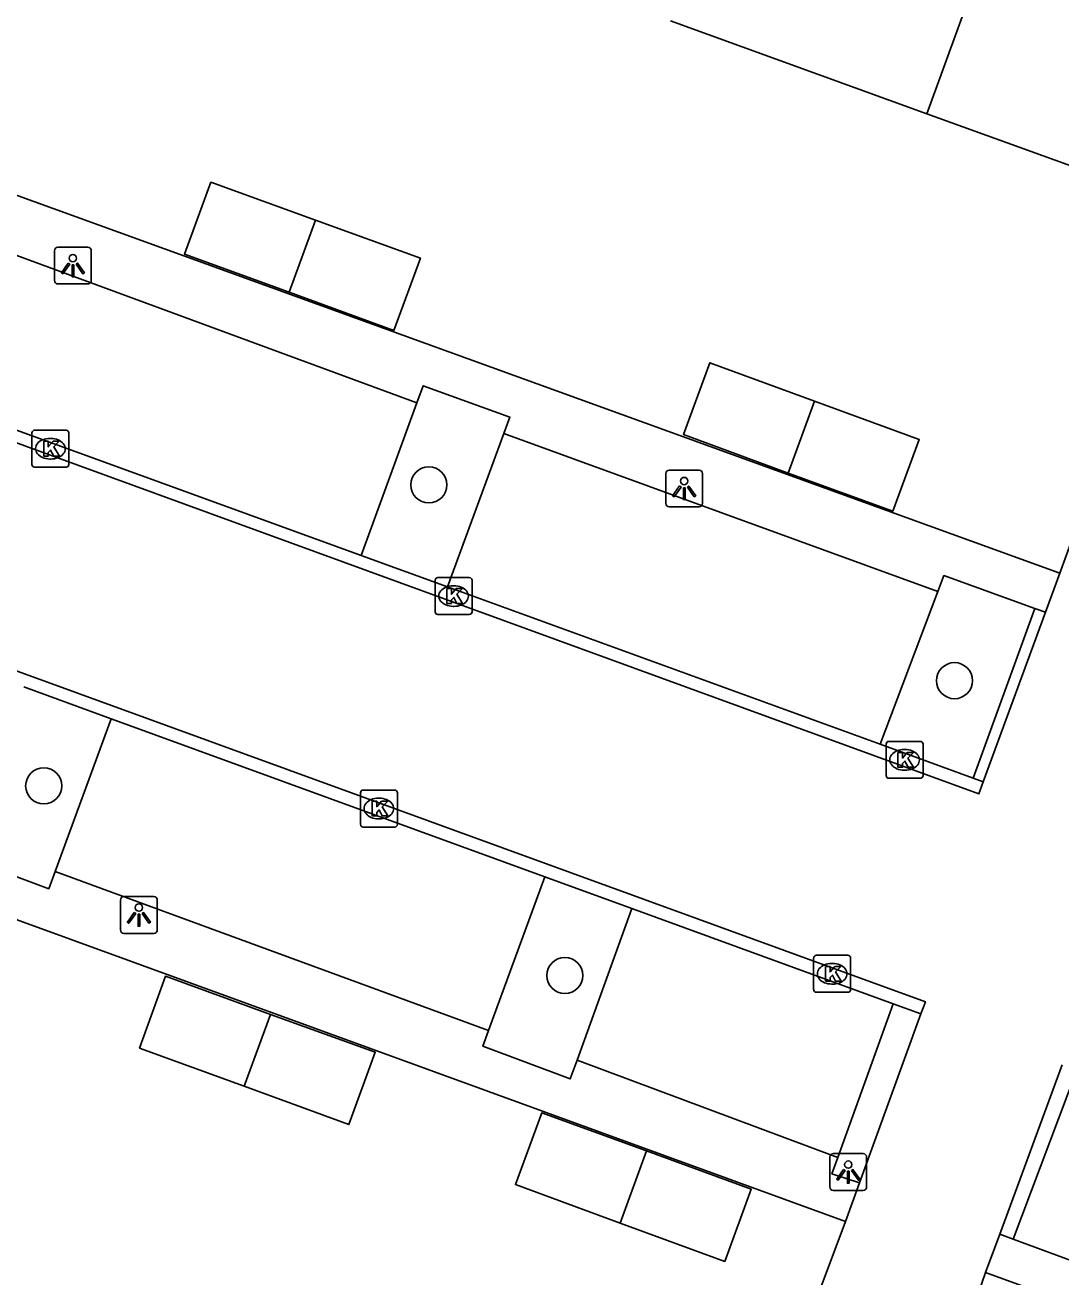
# Model space of a CAD drawing. Extents: x 155275 to 156263, y 382654 to 383635.
# Drawn here: x 155880.78 to 155908.82, y 383462.62 to 383496.52 of the extents above; entities that cross this region are included whole.
import ezdxf

# ---------------------------------------------------------------- set-up
doc = ezdxf.new("R2010")
doc.units = 0
for name, color, linetype in [('IMGEO_Boom', 7, 'Continuous'), ('IMGEO_Haag', 7, 'Continuous'), ('IMGEO_Kolk', 7, 'Continuous'), ('IMGEO_Lichtpunt', 7, 'Continuous'), ('IMGEO_Pand', 7, 'Continuous'), ('IMGEO_Parkeervlak_open', 7, 'Continuous'), ('IMGEO_Rijbaan_lokaal_open', 7, 'Continuous'), ('IMGEO_Voetpad_open', 7, 'Continuous')]:
    doc.layers.add(name, color=color, linetype=linetype)

msp = doc.modelspace()

# ---------------------------------------------------------------- linework, layer by layer
at = {"layer": 'IMGEO_Boom'}
for centre in [(155891.706, 383484.064), (155905.939, 383478.763), (155881.281, 383475.917), (155895.39, 383470.779)]:
    msp.add_circle(centre, 0.489, dxfattribs=at)
at = {"layer": 'IMGEO_Haag'}
for points in [[(155908.112, 383480.721), (155907.597, 383479.302), (155906.443, 383476.124)], [(155907.525, 383463.64), (155909.249, 383468.214)]]:
    msp.add_lwpolyline(points, dxfattribs=at)
at = {"layer": 'IMGEO_Kolk'}
for p, q in [((155881.035, 383485.545), (155881.887, 383485.545)), ((155880.96, 383484.619), (155880.96, 383485.471)), ((155881.448, 383485.325), (155881.473, 383485.325)), ((155881.961, 383485.471), (155881.961, 383484.619)), ((155881.887, 383484.545), (155881.035, 383484.545)), ((155881.471, 383484.765), (155881.446, 383484.765)), ((155891.876, 383480.629), (155891.876, 383481.481)), ((155891.951, 383481.555), (155892.803, 383481.555)), ((155892.877, 383481.481), (155892.877, 383480.629)), ((155892.364, 383481.335), (155892.389, 383481.335)), ((155892.803, 383480.555), (155891.951, 383480.555)), ((155892.387, 383480.775), (155892.362, 383480.775)), ((155904.162, 383477.12), (155905.014, 383477.12)), ((155904.087, 383476.194), (155904.087, 383477.046)), ((155904.575, 383476.9), (155904.6, 383476.9)), ((155905.088, 383477.046), (155905.088, 383476.194)), ((155905.014, 383476.12), (155904.162, 383476.12)), ((155904.598, 383476.34), (155904.573, 383476.34)), ((155889.855, 383474.875), (155889.855, 383475.727)), ((155889.93, 383475.801), (155890.782, 383475.801)), ((155890.856, 383475.727), (155890.856, 383474.875)), ((155890.343, 383475.581), (155890.368, 383475.581)), ((155890.366, 383475.021), (155890.341, 383475.021)), ((155890.782, 383474.801), (155889.93, 383474.801)), ((155902.2, 383471.327), (155903.052, 383471.327)), ((155902.125, 383470.401), (155902.125, 383471.253)), ((155902.613, 383471.107), (155902.638, 383471.107)), ((155903.126, 383471.253), (155903.126, 383470.401)), ((155903.052, 383470.327), (155902.2, 383470.327)), ((155902.636, 383470.547), (155902.611, 383470.547))]:
    msp.add_line(p, q, dxfattribs=at)
for points in [[(155881.035, 383485.545), (155881.887, 383485.545)], [(155880.96, 383484.619), (155880.96, 383485.471)], [(155881.281, 383485.245), (155881.404, 383485.245), (155881.404, 383485.094), (155881.534, 383485.245), (155881.698, 383485.245), (155881.552, 383485.094), (155881.705, 383484.845), (155881.553, 383484.845), (155881.468, 383485.009), (155881.404, 383484.942), (155881.404, 383484.845), (155881.281, 383484.845), (155881.281, 383485.245)], [(155881.961, 383485.471), (155881.961, 383484.619)], [(155881.887, 383484.545), (155881.035, 383484.545)], [(155891.876, 383480.629), (155891.876, 383481.481)], [(155891.951, 383481.555), (155892.803, 383481.555)], [(155892.877, 383481.481), (155892.877, 383480.629)], [(155892.197, 383481.255), (155892.32, 383481.255), (155892.32, 383481.104), (155892.45, 383481.255), (155892.614, 383481.255), (155892.468, 383481.104), (155892.621, 383480.855), (155892.469, 383480.855), (155892.384, 383481.019), (155892.32, 383480.952), (155892.32, 383480.855), (155892.197, 383480.855), (155892.197, 383481.255)], [(155892.803, 383480.555), (155891.951, 383480.555)], [(155904.162, 383477.12), (155905.014, 383477.12)], [(155904.087, 383476.194), (155904.087, 383477.046)], [(155904.408, 383476.82), (155904.531, 383476.82), (155904.531, 383476.669), (155904.661, 383476.82), (155904.825, 383476.82), (155904.679, 383476.669), (155904.832, 383476.42), (155904.68, 383476.42), (155904.595, 383476.584), (155904.531, 383476.517), (155904.531, 383476.42), (155904.408, 383476.42), (155904.408, 383476.82)], [(155905.088, 383477.046), (155905.088, 383476.194)], [(155905.014, 383476.12), (155904.162, 383476.12)], [(155889.855, 383474.875), (155889.855, 383475.727)], [(155889.93, 383475.801), (155890.782, 383475.801)], [(155890.856, 383475.727), (155890.856, 383474.875)], [(155890.176, 383475.501), (155890.299, 383475.501), (155890.299, 383475.35), (155890.429, 383475.501), (155890.593, 383475.501), (155890.447, 383475.35), (155890.6, 383475.101), (155890.448, 383475.101), (155890.363, 383475.265), (155890.299, 383475.198), (155890.299, 383475.101), (155890.176, 383475.101), (155890.176, 383475.501)], [(155890.782, 383474.801), (155889.93, 383474.801)], [(155902.2, 383471.327), (155903.052, 383471.327)], [(155902.125, 383470.401), (155902.125, 383471.253)], [(155902.446, 383471.027), (155902.569, 383471.027), (155902.569, 383470.876), (155902.699, 383471.027), (155902.863, 383471.027), (155902.717, 383470.876), (155902.87, 383470.627), (155902.718, 383470.627), (155902.633, 383470.791), (155902.569, 383470.724), (155902.569, 383470.627), (155902.446, 383470.627), (155902.446, 383471.027)], [(155903.126, 383471.253), (155903.126, 383470.401)], [(155903.052, 383470.327), (155902.2, 383470.327)]]:
    msp.add_lwpolyline(points, dxfattribs=at)
for centre, start, end in [((155881.037, 383485.469), 91.552, 178.448), ((155881.037, 383485.469), 91.552, 178.448), ((155881.885, 383485.469), 1.552, 88.448), ((155881.885, 383485.469), 1.552, 88.448), ((155881.037, 383484.621), 181.552, 268.448), ((155881.037, 383484.621), 181.552, 268.448), ((155881.885, 383484.621), 271.552, 358.448), ((155881.885, 383484.621), 271.552, 358.448), ((155891.953, 383481.479), 91.552, 178.448), ((155891.953, 383481.479), 91.552, 178.448), ((155892.801, 383481.479), 1.552, 88.448), ((155892.801, 383481.479), 1.552, 88.448), ((155891.953, 383480.631), 181.552, 268.448), ((155891.953, 383480.631), 181.552, 268.448), ((155892.801, 383480.631), 271.552, 358.448), ((155892.801, 383480.631), 271.552, 358.448), ((155904.164, 383477.044), 91.552, 178.448), ((155904.164, 383477.044), 91.552, 178.448), ((155905.012, 383477.044), 1.552, 88.448), ((155905.012, 383477.044), 1.552, 88.448), ((155904.164, 383476.196), 181.552, 268.448), ((155904.164, 383476.196), 181.552, 268.448), ((155905.012, 383476.196), 271.552, 358.448), ((155905.012, 383476.196), 271.552, 358.448), ((155889.932, 383475.725), 91.552, 178.448), ((155889.932, 383475.725), 91.552, 178.448), ((155890.78, 383475.725), 1.552, 88.448), ((155890.78, 383475.725), 1.552, 88.448), ((155889.932, 383474.877), 181.552, 268.448), ((155889.932, 383474.877), 181.552, 268.448), ((155890.78, 383474.877), 271.552, 358.448), ((155890.78, 383474.877), 271.552, 358.448), ((155902.202, 383471.251), 91.552, 178.448), ((155902.202, 383471.251), 91.552, 178.448), ((155903.05, 383471.251), 1.552, 88.448), ((155903.05, 383471.251), 1.552, 88.448), ((155902.202, 383470.403), 181.552, 268.448), ((155902.202, 383470.403), 181.552, 268.448), ((155903.05, 383470.403), 271.552, 358.448), ((155903.05, 383470.403), 271.552, 358.448)]:
    msp.add_arc(centre, 0.0765, start, end, dxfattribs=at)
for centre, major_axis, ratio, start_param, end_param in [((155881.447, 383485.045), (-0.387, 0.002), 0.722429, 4.712389, 7.853982), ((155881.472, 383485.045), (-0.39, 0.002), 0.717154, 1.570796, 4.712389), ((155892.363, 383481.055), (-0.387, 0.002), 0.722429, 4.712389, 7.853982), ((155892.388, 383481.055), (-0.39, 0.002), 0.717154, 1.570796, 4.712389), ((155904.574, 383476.62), (-0.387, 0.002), 0.722429, 4.712389, 7.853982), ((155904.599, 383476.62), (-0.39, 0.002), 0.717154, 1.570796, 4.712389), ((155890.342, 383475.301), (-0.387, 0.002), 0.722429, 4.712389, 7.853982), ((155890.367, 383475.301), (-0.39, 0.002), 0.717154, 1.570796, 4.712389), ((155902.612, 383470.827), (-0.387, 0.002), 0.722429, 4.712389, 7.853982), ((155902.637, 383470.827), (-0.39, 0.002), 0.717154, 1.570796, 4.712389)]:
    msp.add_ellipse(centre, major_axis=major_axis, ratio=ratio, start_param=start_param, end_param=end_param, dxfattribs=at)
at = {"layer": 'IMGEO_Lichtpunt'}
for p, q in [((155881.572, 383490.406), (155881.572, 383489.599)), ((155881.572, 383490.406), (155881.572, 383489.599)), ((155882.474, 383490.501), (155881.666, 383490.501)), ((155882.474, 383490.501), (155881.666, 383490.501)), ((155882.568, 383489.599), (155882.568, 383490.406)), ((155882.568, 383489.599), (155882.568, 383490.406)), ((155881.666, 383489.505), (155882.474, 383489.505)), ((155881.666, 383489.505), (155882.474, 383489.505)), ((155898.121, 383484.371), (155898.121, 383483.564)), ((155898.121, 383484.371), (155898.121, 383483.564)), ((155899.023, 383484.466), (155898.215, 383484.466)), ((155899.023, 383484.466), (155898.215, 383484.466)), ((155899.117, 383483.564), (155899.117, 383484.371)), ((155899.117, 383483.564), (155899.117, 383484.371)), ((155898.215, 383483.47), (155899.023, 383483.47)), ((155898.215, 383483.47), (155899.023, 383483.47)), ((155883.359, 383472.821), (155883.359, 383472.014)), ((155883.359, 383472.821), (155883.359, 383472.014)), ((155884.261, 383472.916), (155883.453, 383472.916)), ((155884.261, 383472.916), (155883.453, 383472.916)), ((155884.355, 383472.014), (155884.355, 383472.821)), ((155884.355, 383472.014), (155884.355, 383472.821)), ((155883.453, 383471.92), (155884.261, 383471.92)), ((155883.453, 383471.92), (155884.261, 383471.92)), ((155903.465, 383465.957), (155902.657, 383465.957)), ((155903.465, 383465.957), (155902.657, 383465.957)), ((155902.563, 383465.862), (155902.563, 383465.055)), ((155902.563, 383465.862), (155902.563, 383465.055)), ((155903.559, 383465.055), (155903.559, 383465.862)), ((155903.559, 383465.055), (155903.559, 383465.862)), ((155902.657, 383464.961), (155903.465, 383464.961)), ((155902.657, 383464.961), (155903.465, 383464.961))]:
    msp.add_line(p, q, dxfattribs=at)
for points in [[(155881.946, 383490.07), (155881.985, 383490.042), (155881.797, 383489.78), (155881.759, 383489.807), (155881.946, 383490.07)], [(155882.048, 383490.022), (155882.095, 383490.022), (155882.095, 383489.7), (155882.048, 383489.7), (155882.048, 383490.022)], [(155882.158, 383490.042), (155882.196, 383490.069), (155882.383, 383489.807), (155882.344, 383489.779), (155882.158, 383490.042)], [(155898.495, 383484.035), (155898.534, 383484.007), (155898.346, 383483.745), (155898.308, 383483.772), (155898.495, 383484.035)], [(155898.597, 383483.987), (155898.644, 383483.987), (155898.644, 383483.665), (155898.597, 383483.665), (155898.597, 383483.987)], [(155898.707, 383484.007), (155898.745, 383484.034), (155898.932, 383483.772), (155898.893, 383483.744), (155898.707, 383484.007)], [(155883.733, 383472.485), (155883.772, 383472.457), (155883.584, 383472.195), (155883.546, 383472.222), (155883.733, 383472.485)], [(155883.835, 383472.437), (155883.882, 383472.437), (155883.882, 383472.115), (155883.835, 383472.115), (155883.835, 383472.437)], [(155883.945, 383472.457), (155883.983, 383472.484), (155884.17, 383472.222), (155884.131, 383472.194), (155883.945, 383472.457)], [(155902.937, 383465.526), (155902.976, 383465.498), (155902.788, 383465.236), (155902.75, 383465.263), (155902.937, 383465.526)], [(155903.039, 383465.478), (155903.086, 383465.478), (155903.086, 383465.156), (155903.039, 383465.156), (155903.039, 383465.478)], [(155903.149, 383465.498), (155903.187, 383465.525), (155903.374, 383465.263), (155903.335, 383465.235), (155903.149, 383465.498)]]:
    msp.add_lwpolyline(points, dxfattribs=at)
for centre in [(155882.071, 383490.204), (155898.62, 383484.169), (155883.858, 383472.619), (155903.062, 383465.66)]:
    msp.add_circle(centre, 0.0994, dxfattribs=at)
for centre, start, end in [((155881.666, 383490.406), 90, 180), ((155881.666, 383490.406), 90, 180), ((155882.474, 383490.406), 0, 90), ((155882.474, 383490.406), 0, 90), ((155881.666, 383489.599), 180, 270), ((155881.666, 383489.599), 180, 270), ((155882.474, 383489.599), 270, 0), ((155882.474, 383489.599), 270, 360), ((155898.215, 383484.371), 90, 180), ((155898.215, 383484.371), 90, 180), ((155899.023, 383484.371), 0, 90), ((155899.023, 383484.371), 0, 90), ((155898.215, 383483.564), 180, 270), ((155898.215, 383483.564), 180, 270), ((155899.023, 383483.564), 270, 0), ((155899.023, 383483.564), 270, 360), ((155883.453, 383472.821), 90, 180), ((155883.453, 383472.821), 90, 180), ((155884.261, 383472.821), 0, 90), ((155884.261, 383472.821), 0, 90), ((155883.453, 383472.014), 180, 270), ((155883.453, 383472.014), 180, 270), ((155884.261, 383472.014), 270, 0), ((155884.261, 383472.014), 270, 360), ((155902.657, 383465.862), 90, 180), ((155902.657, 383465.862), 90, 180), ((155903.465, 383465.862), 0, 90), ((155903.465, 383465.862), 0, 90), ((155902.657, 383465.055), 180, 270), ((155902.657, 383465.055), 180, 270), ((155903.465, 383465.055), 270, 0), ((155903.465, 383465.055), 270, 360)]:
    msp.add_arc(centre, 0.0946, start, end, dxfattribs=at)
at = {"layer": 'IMGEO_Pand'}
for points in [[(155908.338, 383502.766), (155905.191, 383494.116)], [(155898.245, 383496.633), (155905.191, 383494.116)], [(155905.191, 383494.116), (155912.138, 383491.599)], [(155888.637, 383491.234), (155885.806, 383492.259), (155885.088, 383490.316), (155887.926, 383489.282)], [(155888.637, 383491.234), (155887.926, 383489.282)], [(155887.926, 383489.282), (155890.763, 383488.247), (155891.481, 383490.204), (155888.637, 383491.234)], [(155902.151, 383486.334), (155899.317, 383487.373), (155898.603, 383485.425), (155901.437, 383484.386)], [(155902.151, 383486.334), (155901.437, 383484.386)], [(155901.437, 383484.386), (155904.266, 383483.349), (155904.985, 383485.295), (155902.151, 383486.334)], [(155887.422, 383469.728), (155884.581, 383470.758), (155883.875, 383468.816), (155886.71, 383467.78)], [(155887.422, 383469.728), (155886.71, 383467.78)], [(155886.71, 383467.78), (155889.544, 383466.744), (155890.258, 383468.7), (155887.422, 383469.728)], [(155897.598, 383466.03), (155894.763, 383467.062), (155894.05, 383465.117), (155896.887, 383464.077)], [(155896.887, 383464.077), (155897.598, 383466.03)], [(155896.887, 383464.077), (155899.719, 383463.038), (155900.433, 383464.998), (155897.598, 383466.03)]]:
    msp.add_lwpolyline(points, dxfattribs=at)
at = {"layer": 'IMGEO_Parkeervlak_open'}
for points in [[(155889.874, 383482.152), (155891.386, 383486.287)], [(155893.741, 383485.457), (155892.209, 383481.303)], [(155903.924, 383477.045), (155905.488, 383481.181)], [(155881.59, 383473.598), (155883.106, 383477.734)], [(155894.845, 383473.453), (155893.326, 383469.292)], [(155895.719, 383468.489), (155897.206, 383472.592)], [(155904.28, 383470.012), (155902.779, 383465.848)]]:
    msp.add_lwpolyline(points, dxfattribs=at)
at = {"layer": 'IMGEO_Rijbaan_lokaal_open'}
for points in [[(155911.546, 383489.252), (155908.789, 383481.67)], [(155906.718, 383476.024), (155906.597, 383475.695), (155876.459, 383486.689), (155876.484, 383486.755)], [(155877.983, 383486.474), (155889.874, 383482.152)], [(155889.874, 383482.152), (155892.209, 383481.303)], [(155908.789, 383481.67), (155908.402, 383480.616)], [(155905.029, 383469.739), (155905.15, 383470.07), (155874.503, 383481.222)], [(155892.209, 383481.303), (155903.924, 383477.045)], [(155906.718, 383476.024), (155908.402, 383480.616)], [(155883.106, 383477.734), (155880.744, 383478.596)], [(155883.106, 383477.734), (155894.845, 383473.453)], [(155903.924, 383477.045), (155906.443, 383476.124)], [(155906.443, 383476.124), (155906.718, 383476.024)], [(155897.206, 383472.592), (155894.845, 383473.453)], [(155897.206, 383472.592), (155904.28, 383470.012)], [(155905.029, 383469.739), (155904.28, 383470.012)], [(155903.368, 383465.17), (155905.029, 383469.739)], [(155908.851, 383468.359), (155907.161, 383463.774)], [(155902.985, 383464.117), (155903.368, 383465.17)], [(155902.985, 383464.117), (155899.623, 383455.133)], [(155906.778, 383462.736), (155907.161, 383463.774)], [(155904.431, 383455.947), (155906.778, 383462.736)]]:
    msp.add_lwpolyline(points, dxfattribs=at)
at = {"layer": 'IMGEO_Voetpad_open'}
for points in [[(155908.789, 383481.67), (155878.617, 383492.607), (155876.568, 383486.988)], [(155891.386, 383486.287), (155879.518, 383490.651), (155877.983, 383486.474)], [(155893.741, 383485.457), (155893.904, 383485.899), (155891.555, 383486.751), (155891.386, 383486.287)], [(155905.488, 383481.181), (155893.741, 383485.457)], [(155908.112, 383480.721), (155905.651, 383481.611), (155905.488, 383481.181)], [(155874.39, 383480.913), (155872.322, 383475.283), (155902.985, 383464.117)], [(155908.402, 383480.616), (155908.112, 383480.721)], [(155879.231, 383474.437), (155879.073, 383474.004), (155881.417, 383473.127), (155881.59, 383473.598)], [(155893.326, 383469.292), (155881.59, 383473.598)], [(155893.326, 383469.292), (155893.169, 383468.863), (155895.534, 383467.98), (155895.719, 383468.489)], [(155902.779, 383465.848), (155895.719, 383468.489)], [(155902.779, 383465.848), (155902.621, 383465.41), (155903.368, 383465.17)], [(155907.161, 383463.774), (155907.525, 383463.64)], [(155910.461, 383463.089), (155910.29, 383462.625), (155907.525, 383463.64)], [(155906.778, 383462.736), (155938.547, 383451.167), (155940.371, 383456.042)]]:
    msp.add_lwpolyline(points, dxfattribs=at)

doc.saveas('drawing.dxf')
